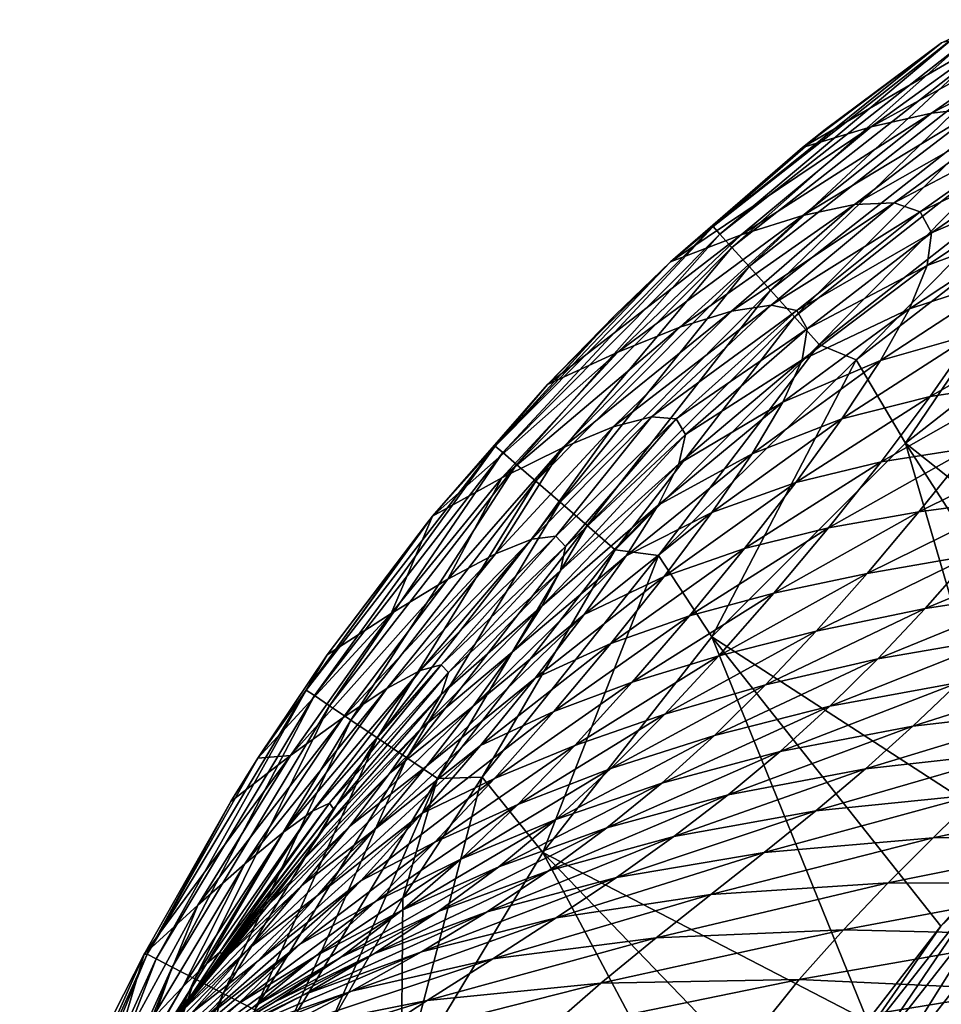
# Model space of a CAD drawing. Header units: metres. Extents: x -90 to 304, y -90 to 74.
# Tile 423 of 570: x 227.88 to 232.56, y 38.06 to 43.06. Entities that reach past the tile are written whole.
import ezdxf

# ---------------------------------------------------------------- set-up
doc = ezdxf.new("R2010")
doc.units = ezdxf.units.M
doc.layers.add('solid_21662050_350', color=7, linetype='CONTINUOUS')

msp = doc.modelspace()

# ---------------------------------------------------------------- linework, layer by layer
at = {"layer": 'solid_21662050_350'}
for points in [[(233.183136, 43.052063, 23.417067), (232.201157, 42.512257, 16.449467), (232.506226, 42.58128, 23.447376)], [(233.183136, 43.052063, 23.417067), (232.892014, 43.012333, 16.434946), (232.201157, 42.512257, 16.449467)], [(233.425705, 43.05555, 30.103088), (232.506226, 42.58128, 23.447376), (232.760529, 42.610905, 30.152035)], [(233.425705, 43.05555, 30.103088), (233.183136, 43.052063, 23.417067), (232.506226, 42.58128, 23.447376)], [(232.892014, 43.012333, 16.434946), (231.852036, 42.407421, 9.15326), (232.201157, 42.512257, 16.449467)], [(232.892014, 43.012333, 16.434946), (232.557663, 42.938656, 9.152251), (231.852036, 42.407421, 9.15326)], [(232.631683, 42.973896, 8.97093), (231.399399, 42.006092, 8.97093), (232.557663, 42.938656, 9.152251)], [(231.433487, 41.968132, 8.781377), (231.399399, 42.006092, 8.97093), (232.631683, 42.973896, 8.97093)], [(231.399399, 42.006092, 8.97093), (231.967209, 42.499386, 9.153093), (232.557663, 42.938656, 9.152251)], [(232.660858, 42.932037, 8.781377), (231.433487, 41.968132, 8.781377), (232.631683, 42.973896, 8.97093)], [(232.557663, 42.938656, 9.152251), (231.967209, 42.499386, 9.153093), (231.852036, 42.407421, 9.15326)], [(231.494797, 41.900105, 8.598306), (231.433487, 41.968132, 8.781377), (232.660858, 42.932037, 8.781377)], [(232.713333, 42.856995, 8.598305), (231.494797, 41.900105, 8.598306), (232.660858, 42.932037, 8.781377)], [(231.581863, 41.803493, 8.434504), (231.494797, 41.900105, 8.598306), (232.713333, 42.856995, 8.598305)], [(232.787888, 42.750408, 8.434504), (231.581863, 41.803493, 8.434504), (232.713333, 42.856995, 8.598305)], [(231.689774, 41.683628, 8.301348), (231.581863, 41.803493, 8.434504), (232.787888, 42.750408, 8.434504)], [(232.880249, 42.618198, 8.301348), (231.689774, 41.683628, 8.301348), (232.787888, 42.750408, 8.434504)], [(231.811005, 41.548885, 8.206316), (231.689774, 41.683628, 8.301348), (232.880249, 42.618198, 8.301348)], [(232.984024, 42.469589, 8.206316), (231.811005, 41.548885, 8.206316), (232.880249, 42.618198, 8.301348)], [(232.760529, 42.610905, 30.152035), (231.854721, 42.062725, 23.486927), (232.11557, 42.1185, 30.214699)], [(232.760529, 42.610905, 30.152035), (232.506226, 42.58128, 23.447376), (231.854721, 42.062725, 23.486927)], [(232.95665, 42.596619, 36.573303), (232.760529, 42.610905, 30.152035), (232.11557, 42.1185, 30.214699)], [(232.95665, 42.596619, 36.573303), (232.11557, 42.1185, 30.214699), (232.316238, 42.126534, 36.661133)], [(233.087311, 42.533142, 42.732594), (232.95665, 42.596619, 36.573303), (232.316238, 42.126534, 36.661133)], [(232.506226, 42.58128, 23.447376), (231.541702, 41.964512, 16.468653), (231.854721, 42.062725, 23.486927)], [(232.506226, 42.58128, 23.447376), (232.201157, 42.512257, 16.449467), (231.541702, 41.964512, 16.468653)], [(232.201157, 42.512257, 16.449467), (231.183472, 41.827877, 9.15419), (231.541702, 41.964512, 16.468653)], [(232.201157, 42.512257, 16.449467), (231.852036, 42.407421, 9.15326), (231.183472, 41.827877, 9.15419)], [(231.399399, 42.006092, 8.97093), (231.852036, 42.407421, 9.15326), (231.967209, 42.499386, 9.153093)], [(233.087311, 42.533142, 42.732594), (232.316238, 42.126534, 36.661133), (232.448898, 42.080875, 42.843395)], [(233.145309, 42.4151, 48.652958), (233.087311, 42.533142, 42.732594), (232.448898, 42.080875, 42.843395)], [(231.937088, 41.408787, 8.151686), (231.811005, 41.548885, 8.206316), (232.984024, 42.469589, 8.206316)], [(233.091949, 42.315067, 8.151686), (231.937088, 41.408787, 8.151686), (232.984024, 42.469589, 8.206316)], [(231.399399, 42.006092, 8.97093), (231.183472, 41.827877, 9.15419), (231.852036, 42.407421, 9.15326)], [(233.145309, 42.4151, 48.652958), (232.448898, 42.080875, 42.843395), (232.505798, 41.975536, 48.779751)], [(233.128448, 42.241165, 54.349426), (233.145309, 42.4151, 48.652958), (232.505798, 41.975536, 48.779751)], [(232.124512, 41.330376, 8.134833), (231.937088, 41.408787, 8.151686), (233.091949, 42.315067, 8.151686)], [(233.249664, 42.201599, 8.134833), (232.124512, 41.330376, 8.134833), (233.091949, 42.315067, 8.151686)], [(233.128448, 42.241165, 54.349426), (232.505798, 41.975536, 48.779751), (232.484802, 41.809227, 54.482597)], [(233.045349, 42.018707, 59.819725), (233.128448, 42.241165, 54.349426), (232.484802, 41.809227, 54.482597)], [(232.374115, 40.90789, 8.134833), (232.124512, 41.330376, 8.134833), (233.249664, 42.201599, 8.134833)], [(233.467255, 41.764313, 8.134833), (232.374115, 40.90789, 8.134833), (233.249664, 42.201599, 8.134833)], [(232.11557, 42.1185, 30.214699), (231.230835, 41.497028, 23.535133), (231.492432, 41.578381, 30.290335)], [(232.11557, 42.1185, 30.214699), (231.854721, 42.062725, 23.486927), (231.230835, 41.497028, 23.535133)], [(232.316238, 42.126534, 36.661133), (231.492432, 41.578381, 30.290335), (231.692795, 41.608398, 36.76601)], [(232.316238, 42.126534, 36.661133), (232.11557, 42.1185, 30.214699), (231.492432, 41.578381, 30.290335)], [(232.448898, 42.080875, 42.843395), (232.316238, 42.126534, 36.661133), (231.692795, 41.608398, 36.76601)], [(231.854721, 42.062725, 23.486927), (230.91655, 41.370419, 16.492085), (231.230835, 41.497028, 23.535133)], [(231.854721, 42.062725, 23.486927), (231.541702, 41.964512, 16.468653), (230.91655, 41.370419, 16.492085)], [(232.448898, 42.080875, 42.843395), (231.692795, 41.608398, 36.76601), (231.823639, 41.580505, 42.974766)], [(232.505798, 41.975536, 48.779751), (232.448898, 42.080875, 42.843395), (231.823639, 41.580505, 42.974766)], [(231.399399, 42.006092, 8.97093), (230.294601, 40.893665, 8.97093), (231.183472, 41.827877, 9.15419)], [(230.333145, 40.860229, 8.781377), (230.294601, 40.893665, 8.97093), (231.399399, 42.006092, 8.97093)], [(231.433487, 41.968132, 8.781377), (230.333145, 40.860229, 8.781377), (231.399399, 42.006092, 8.97093)], [(233.045349, 42.018707, 59.819725), (232.484802, 41.809227, 54.482597), (232.395065, 41.590149, 59.952541)], [(232.906082, 41.756218, 65.059349), (233.045349, 42.018707, 59.819725), (232.395065, 41.590149, 59.952541)], [(230.402435, 40.800362, 8.598306), (230.333145, 40.860229, 8.781377), (231.433487, 41.968132, 8.781377)], [(231.494797, 41.900105, 8.598306), (230.402435, 40.800362, 8.598306), (231.433487, 41.968132, 8.781377)], [(231.541702, 41.964512, 16.468653), (230.560104, 41.206501, 9.154883), (230.91655, 41.370419, 16.492085)], [(231.541702, 41.964512, 16.468653), (231.183472, 41.827877, 9.15419), (230.560104, 41.206501, 9.154883)], [(232.505798, 41.975536, 48.779751), (231.823639, 41.580505, 42.974766), (231.876755, 41.488121, 48.929749)], [(232.484802, 41.809227, 54.482597), (232.505798, 41.975536, 48.779751), (231.876755, 41.488121, 48.929749)], [(230.50087, 40.715336, 8.434504), (230.402435, 40.800362, 8.598306), (231.494797, 41.900105, 8.598306)], [(231.581863, 41.803493, 8.434504), (230.50087, 40.715336, 8.434504), (231.494797, 41.900105, 8.598306)], [(230.294601, 40.893665, 8.97093), (230.901886, 41.557888, 9.154537), (231.183472, 41.827877, 9.15419)], [(230.622849, 40.609825, 8.301348), (230.50087, 40.715336, 8.434504), (231.581863, 41.803493, 8.434504)], [(231.183472, 41.827877, 9.15419), (230.901886, 41.557888, 9.154537), (230.560104, 41.206501, 9.154883)], [(231.689774, 41.683628, 8.301348), (230.622849, 40.609825, 8.301348), (231.581863, 41.803493, 8.434504)], [(232.484802, 41.809227, 54.482597), (231.876755, 41.488121, 48.929749), (231.850143, 41.330086, 54.640858)], [(232.395065, 41.590149, 59.952541), (232.484802, 41.809227, 54.482597), (231.850143, 41.330086, 54.640858)], [(232.906082, 41.756218, 65.059349), (232.395065, 41.590149, 59.952541), (232.247147, 41.327637, 65.188766)], [(232.720657, 41.4622, 70.063782), (232.906082, 41.756218, 65.059349), (232.247147, 41.327637, 65.188766)], [(233.840576, 39.745457, -26.917501), (232.374115, 40.90789, 8.134833), (233.467255, 41.764313, 8.134833)], [(230.759903, 40.491199, 8.206317), (230.622849, 40.609825, 8.301348), (231.689774, 41.683628, 8.301348)], [(231.811005, 41.548885, 8.206316), (230.759903, 40.491199, 8.206317), (231.689774, 41.683628, 8.301348)], [(231.692795, 41.608398, 36.76601), (230.891907, 40.990688, 30.369104), (231.086761, 41.041862, 36.875286)], [(231.692795, 41.608398, 36.76601), (231.492432, 41.578381, 30.290335), (230.891907, 40.990688, 30.369104)], [(231.823639, 41.580505, 42.974766), (231.692795, 41.608398, 36.76601), (231.086761, 41.041862, 36.875286)], [(232.395065, 41.590149, 59.952541), (231.850143, 41.330086, 54.640858), (231.753387, 41.11541, 60.111927)], [(232.247147, 41.327637, 65.188766), (232.395065, 41.590149, 59.952541), (231.753387, 41.11541, 60.111927)], [(230.294601, 40.893665, 8.97093), (230.560104, 41.206501, 9.154883), (230.901886, 41.557888, 9.154537)], [(231.492432, 41.578381, 30.290335), (230.635895, 40.885048, 23.585192), (230.891907, 40.990688, 30.369104)], [(231.492432, 41.578381, 30.290335), (231.230835, 41.497028, 23.535133), (230.635895, 40.885048, 23.585192)], [(230.902435, 40.367867, 8.151686), (230.759903, 40.491199, 8.206317), (231.811005, 41.548885, 8.206316)], [(231.937088, 41.408787, 8.151686), (230.902435, 40.367867, 8.151686), (231.811005, 41.548885, 8.206316)], [(231.823639, 41.580505, 42.974766), (231.086761, 41.041862, 36.875286), (231.211792, 41.031433, 43.111423)], [(231.876755, 41.488121, 48.929749), (231.823639, 41.580505, 42.974766), (231.211792, 41.031433, 43.111423)], [(233.191498, 41.538612, 74.733208), (232.720657, 41.4622, 70.063782), (232.499069, 41.14518, 74.828468)], [(232.957001, 41.214165, 79.247787), (233.191498, 41.538612, 74.733208), (232.499069, 41.14518, 74.828468)], [(231.230835, 41.497028, 23.535133), (230.327652, 40.731735, 16.516249), (230.635895, 40.885048, 23.585192)], [(231.230835, 41.497028, 23.535133), (230.91655, 41.370419, 16.492085), (230.327652, 40.731735, 16.516249)], [(231.876755, 41.488121, 48.929749), (231.211792, 41.031433, 43.111423), (231.258438, 40.952282, 49.085243)], [(231.850143, 41.330086, 54.640858), (231.876755, 41.488121, 48.929749), (231.258438, 40.952282, 49.085243)], [(232.720657, 41.4622, 70.063782), (232.247147, 41.327637, 65.188766), (232.05159, 41.031033, 70.190453)], [(232.499069, 41.14518, 74.828468), (232.720657, 41.4622, 70.063782), (232.05159, 41.031033, 70.190453)], [(231.121399, 40.339191, 8.134833), (230.902435, 40.367867, 8.151686), (231.937088, 41.408787, 8.151686)], [(232.124512, 41.330376, 8.134833), (231.121399, 40.339191, 8.134833), (231.937088, 41.408787, 8.151686)], [(230.91655, 41.370419, 16.492085), (229.976547, 40.537811, 9.155177), (230.327652, 40.731735, 16.516249)], [(230.91655, 41.370419, 16.492085), (230.560104, 41.206501, 9.154883), (229.976547, 40.537811, 9.155177)], [(231.39212, 39.925911, 8.134833), (231.121399, 40.339191, 8.134833), (232.124512, 41.330376, 8.134833)], [(231.850143, 41.330086, 54.640858), (231.258438, 40.952282, 49.085243), (231.224915, 40.803467, 54.804371)], [(231.753387, 41.11541, 60.111927), (231.850143, 41.330086, 54.640858), (231.224915, 40.803467, 54.804371)], [(232.374115, 40.90789, 8.134833), (231.39212, 39.925911, 8.134833), (232.124512, 41.330376, 8.134833)], [(232.247147, 41.327637, 65.188766), (231.753387, 41.11541, 60.111927), (231.597351, 40.854206, 65.346115)], [(232.05159, 41.031033, 70.190453), (232.247147, 41.327637, 65.188766), (231.597351, 40.854206, 65.346115)], [(230.294601, 40.893665, 8.97093), (229.976547, 40.537811, 9.155177), (230.560104, 41.206501, 9.154883)], [(232.957001, 41.214165, 79.247787), (232.499069, 41.14518, 74.828468), (232.250473, 40.81414, 79.348312)], [(232.704773, 40.885246, 83.506157), (232.957001, 41.214165, 79.247787), (232.250473, 40.81414, 79.348312)], [(232.499069, 41.14518, 74.828468), (232.05159, 41.031033, 70.190453), (231.818817, 40.709717, 74.956573)], [(232.250473, 40.81414, 79.348312), (232.499069, 41.14518, 74.828468), (231.818817, 40.709717, 74.956573)], [(231.753387, 41.11541, 60.111927), (231.224915, 40.803467, 54.804371), (231.121002, 40.594704, 60.276234)], [(231.597351, 40.854206, 65.346115), (231.753387, 41.11541, 60.111927), (231.121002, 40.594704, 60.276234)], [(231.086761, 41.041862, 36.875286), (230.479797, 40.421291, 36.208725), (230.601044, 40.436363, 42.318928)], [(231.086761, 41.041862, 36.875286), (230.891907, 40.990688, 30.369104), (230.479797, 40.421291, 36.208725)], [(231.211792, 41.031433, 43.111423), (231.086761, 41.041862, 36.875286), (230.601044, 40.436363, 42.318928)], [(230.891907, 40.990688, 30.369104), (230.294861, 40.346394, 29.841095), (230.479797, 40.421291, 36.208725)], [(230.891907, 40.990688, 30.369104), (230.635895, 40.885048, 23.585192), (230.294861, 40.346394, 29.841095)], [(231.211792, 41.031433, 43.111423), (230.601044, 40.436363, 42.318928), (230.650497, 40.384647, 48.173519)], [(231.258438, 40.952282, 49.085243), (231.211792, 41.031433, 43.111423), (230.650497, 40.384647, 48.173519)], [(232.05159, 41.031033, 70.190453), (231.597351, 40.854206, 65.346115), (231.392914, 40.556587, 70.346581)], [(231.818817, 40.709717, 74.956573), (232.05159, 41.031033, 70.190453), (231.392914, 40.556587, 70.346581)], [(231.258438, 40.952282, 49.085243), (230.650497, 40.384647, 48.173519), (230.624527, 40.263454, 53.776558)], [(231.224915, 40.803467, 54.804371), (231.258438, 40.952282, 49.085243), (230.624527, 40.263454, 53.776558)], [(230.294601, 40.893665, 8.97093), (229.335083, 39.656609, 8.97093), (229.976547, 40.537811, 9.155177)], [(229.37738, 39.628059, 8.781378), (229.335083, 39.656609, 8.97093), (230.294601, 40.893665, 8.97093)], [(230.333145, 40.860229, 8.781377), (229.37738, 39.628059, 8.781378), (230.294601, 40.893665, 8.97093)], [(232.955994, 38.914768, -26.917501), (231.39212, 39.925911, 8.134833), (232.374115, 40.90789, 8.134833)], [(233.385239, 39.344013, -26.917501), (232.955994, 38.914768, -26.917501), (232.374115, 40.90789, 8.134833)], [(233.840576, 39.745457, -26.917501), (233.385239, 39.344013, -26.917501), (232.374115, 40.90789, 8.134833)], [(233.199417, 40.934841, 87.403793), (232.704773, 40.885246, 83.506157), (232.442978, 40.560425, 87.502502)], [(232.953735, 40.628708, 91.111214), (233.199417, 40.934841, 87.403793), (232.442978, 40.560425, 87.502502)], [(229.4534, 39.577, 8.598306), (229.37738, 39.628059, 8.781378), (230.333145, 40.860229, 8.781377)], [(230.402435, 40.800362, 8.598306), (229.4534, 39.577, 8.598306), (230.333145, 40.860229, 8.781377)], [(230.635895, 40.885048, 23.585192), (230.054352, 40.218613, 23.213669), (230.294861, 40.346394, 29.841095)], [(230.635895, 40.885048, 23.585192), (230.327652, 40.731735, 16.516249), (230.054352, 40.218613, 23.213669)], [(231.597351, 40.854206, 65.346115), (231.121002, 40.594704, 60.276234), (230.957718, 40.336761, 65.508247)], [(231.392914, 40.556587, 70.346581), (231.597351, 40.854206, 65.346115), (230.957718, 40.336761, 65.508247)], [(232.704773, 40.885246, 83.506157), (232.250473, 40.81414, 79.348312), (231.983383, 40.478374, 83.61779)], [(232.442978, 40.560425, 87.502502), (232.704773, 40.885246, 83.506157), (231.983383, 40.478374, 83.61779)], [(229.561371, 39.504486, 8.434505), (229.4534, 39.577, 8.598306), (230.402435, 40.800362, 8.598306)], [(230.50087, 40.715336, 8.434504), (229.561371, 39.504486, 8.434505), (230.402435, 40.800362, 8.598306)], [(231.224915, 40.803467, 54.804371), (230.624527, 40.263454, 53.776558), (230.531174, 40.081257, 59.137959)], [(231.121002, 40.594704, 60.276234), (231.224915, 40.803467, 54.804371), (230.531174, 40.081257, 59.137959)], [(232.250473, 40.81414, 79.348312), (231.818817, 40.709717, 74.956573), (231.558273, 40.373436, 79.483582)], [(231.983383, 40.478374, 83.61779), (232.250473, 40.81414, 79.348312), (231.558273, 40.373436, 79.483582)], [(229.695206, 39.414471, 8.301349), (229.561371, 39.504486, 8.434505), (230.50087, 40.715336, 8.434504)], [(230.622849, 40.609825, 8.301348), (229.695206, 39.414471, 8.301349), (230.50087, 40.715336, 8.434504)], [(230.327652, 40.731735, 16.516249), (229.766693, 40.044701, 16.320599), (230.054352, 40.218613, 23.213669)], [(230.327652, 40.731735, 16.516249), (229.976547, 40.537811, 9.155177), (229.766693, 40.044701, 16.320599)], [(231.818817, 40.709717, 74.956573), (231.392914, 40.556587, 70.346581), (231.150803, 40.232708, 75.115997)], [(231.558273, 40.373436, 79.483582), (231.818817, 40.709717, 74.956573), (231.150803, 40.232708, 75.115997)], [(229.845551, 39.313244, 8.206317), (229.695206, 39.414471, 8.301349), (230.622849, 40.609825, 8.301348)], [(230.759903, 40.491199, 8.206317), (229.845551, 39.313244, 8.206317), (230.622849, 40.609825, 8.301348)], [(231.121002, 40.594704, 60.276234), (230.531174, 40.081257, 59.137959), (230.380325, 39.848316, 64.268578)], [(230.957718, 40.336761, 65.508247), (231.121002, 40.594704, 60.276234), (230.380325, 39.848316, 64.268578)], [(232.953735, 40.628708, 91.111214), (232.442978, 40.560425, 87.502502), (232.179749, 40.248264, 91.231026)], [(232.712494, 40.34037, 94.543152), (232.953735, 40.628708, 91.111214), (232.179749, 40.248264, 91.231026)], [(231.392914, 40.556587, 70.346581), (230.957718, 40.336761, 65.508247), (230.746033, 40.040413, 70.50782)], [(231.150803, 40.232708, 75.115997), (231.392914, 40.556587, 70.346581), (230.746033, 40.040413, 70.50782)], [(232.442978, 40.560425, 87.502502), (231.983383, 40.478374, 83.61779), (231.706375, 40.147198, 87.631409)], [(232.179749, 40.248264, 91.231026), (232.442978, 40.560425, 87.502502), (231.706375, 40.147198, 87.631409)], [(229.335083, 39.656609, 8.97093), (229.94519, 40.49913, 9.155178), (229.976547, 40.537811, 9.155177)], [(229.335083, 39.656609, 8.97093), (229.442566, 39.834408, 9.154918), (229.94519, 40.49913, 9.155178)], [(229.976547, 40.537811, 9.155177), (229.442566, 39.834408, 9.154918), (229.766693, 40.044701, 16.320599)], [(229.976547, 40.537811, 9.155177), (229.94519, 40.49913, 9.155178), (229.442566, 39.834408, 9.154918)], [(230.001938, 39.208015, 8.151686), (229.845551, 39.313244, 8.206317), (230.759903, 40.491199, 8.206317)], [(230.902435, 40.367867, 8.151686), (230.001938, 39.208015, 8.151686), (230.759903, 40.491199, 8.206317)], [(231.983383, 40.478374, 83.61779), (231.558273, 40.373436, 79.483582), (231.278687, 40.032192, 83.766335)], [(231.706375, 40.147198, 87.631409), (231.983383, 40.478374, 83.61779), (231.278687, 40.032192, 83.766335)], [(230.479797, 40.421291, 36.208725), (229.745178, 39.664059, 29.982332), (229.913712, 39.755669, 36.398674)], [(230.479797, 40.421291, 36.208725), (230.294861, 40.346394, 29.841095), (229.745178, 39.664059, 29.982332)], [(230.601044, 40.436363, 42.318928), (229.913712, 39.755669, 36.398674), (230.020294, 39.785175, 42.552944)], [(230.601044, 40.436363, 42.318928), (230.479797, 40.421291, 36.208725), (229.913712, 39.755669, 36.398674)], [(230.650497, 40.384647, 48.173519), (230.601044, 40.436363, 42.318928), (230.020294, 39.785175, 42.552944)], [(233.310059, 40.418556, 97.575218), (232.712494, 40.34037, 94.543152), (232.474091, 40.069775, 97.718567)], [(233.091751, 40.165314, 100.489792), (233.310059, 40.418556, 97.575218), (232.474091, 40.069775, 97.718567)], [(230.294861, 40.346394, 29.841095), (229.52301, 39.517681, 23.306505), (229.745178, 39.664059, 29.982332)], [(230.294861, 40.346394, 29.841095), (230.054352, 40.218613, 23.213669), (229.52301, 39.517681, 23.306505)], [(230.228851, 39.214516, 8.134833), (230.001938, 39.208015, 8.151686), (230.902435, 40.367867, 8.151686)], [(230.650497, 40.384647, 48.173519), (230.020294, 39.785175, 42.552944), (230.056656, 39.745243, 48.44146)], [(230.624527, 40.263454, 53.776558), (230.650497, 40.384647, 48.173519), (230.056656, 39.745243, 48.44146)], [(231.121399, 40.339191, 8.134833), (230.228851, 39.214516, 8.134833), (230.902435, 40.367867, 8.151686)], [(231.558273, 40.373436, 79.483582), (231.150803, 40.232708, 75.115997), (230.880493, 39.893009, 79.652283)], [(231.278687, 40.032192, 83.766335), (231.558273, 40.373436, 79.483582), (230.880493, 39.893009, 79.652283)], [(232.712494, 40.34037, 94.543152), (232.179749, 40.248264, 91.231026), (231.921158, 39.955616, 94.690338)], [(232.474091, 40.069775, 97.718567), (232.712494, 40.34037, 94.543152), (231.921158, 39.955616, 94.690338)], [(230.957718, 40.336761, 65.508247), (230.380325, 39.848316, 64.268578), (230.181915, 39.574898, 69.179276)], [(230.746033, 40.040413, 70.50782), (230.957718, 40.336761, 65.508247), (230.181915, 39.574898, 69.179276)], [(230.53569, 38.832737, 8.134833), (230.228851, 39.214516, 8.134833), (231.121399, 40.339191, 8.134833)], [(231.39212, 39.925911, 8.134833), (230.53569, 38.832737, 8.134833), (231.121399, 40.339191, 8.134833)], [(230.624527, 40.263454, 53.776558), (230.056656, 39.745243, 48.44146), (230.019562, 39.633553, 54.065838)], [(230.531174, 40.081257, 59.137959), (230.624527, 40.263454, 53.776558), (230.019562, 39.633553, 54.065838)], [(232.179749, 40.248264, 91.231026), (231.706375, 40.147198, 87.631409), (231.427963, 39.82991, 91.383636)], [(231.921158, 39.955616, 94.690338), (232.179749, 40.248264, 91.231026), (231.427963, 39.82991, 91.383636)], [(230.054352, 40.218613, 23.213669), (229.255814, 39.323845, 16.366308), (229.52301, 39.517681, 23.306505)], [(230.054352, 40.218613, 23.213669), (229.766693, 40.044701, 16.320599), (229.255814, 39.323845, 16.366308)], [(231.150803, 40.232708, 75.115997), (230.746033, 40.040413, 70.50782), (230.49675, 39.716446, 75.281471)], [(230.880493, 39.893009, 79.652283), (231.150803, 40.232708, 75.115997), (230.49675, 39.716446, 75.281471)], [(231.706375, 40.147198, 87.631409), (231.278687, 40.032192, 83.766335), (230.988831, 39.695992, 87.799652)], [(231.427963, 39.82991, 91.383636), (231.706375, 40.147198, 87.631409), (230.988831, 39.695992, 87.799652)], [(233.091751, 40.165314, 100.489792), (232.474091, 40.069775, 97.718567), (232.234802, 39.814999, 100.66246)], [(232.871002, 39.924564, 103.199905), (233.091751, 40.165314, 100.489792), (232.234802, 39.814999, 100.66246)], [(229.766693, 40.044701, 16.320599), (229.09108, 39.311783, 9.154325), (229.255814, 39.323845, 16.366308)], [(229.766693, 40.044701, 16.320599), (229.442566, 39.834408, 9.154918), (229.09108, 39.311783, 9.154325)], [(230.531174, 40.081257, 59.137959), (230.019562, 39.633553, 54.065838), (229.917084, 39.45916, 59.43972)], [(230.380325, 39.848316, 64.268578), (230.531174, 40.081257, 59.137959), (229.917084, 39.45916, 59.43972)], [(230.746033, 40.040413, 70.50782), (230.181915, 39.574898, 69.179276), (229.94577, 39.271267, 73.880608)], [(230.49675, 39.716446, 75.281471), (230.746033, 40.040413, 70.50782), (229.94577, 39.271267, 73.880608)], [(232.474091, 40.069775, 97.718567), (231.921158, 39.955616, 94.690338), (231.664627, 39.682251, 97.897354)], [(232.234802, 39.814999, 100.66246), (232.474091, 40.069775, 97.718567), (231.664627, 39.682251, 97.897354)], [(231.278687, 40.032192, 83.766335), (230.880493, 39.893009, 79.652283), (230.590759, 39.548111, 83.950668)], [(230.988831, 39.695992, 87.799652), (231.278687, 40.032192, 83.766335), (230.590759, 39.548111, 83.950668)], [(231.921158, 39.955616, 94.690338), (231.427963, 39.82991, 91.383636), (231.153961, 39.533672, 94.87336)], [(231.664627, 39.682251, 97.897354), (231.921158, 39.955616, 94.690338), (231.153961, 39.533672, 94.87336)], [(230.880493, 39.893009, 79.652283), (230.49675, 39.716446, 75.281471), (230.219147, 39.375874, 79.828423)], [(230.590759, 39.548111, 83.950668), (230.880493, 39.893009, 79.652283), (230.219147, 39.375874, 79.828423)], [(232.18248, 37.979759, -26.917501), (230.53569, 38.832737, 8.134833), (231.39212, 39.925911, 8.134833)], [(232.554535, 38.459419, -26.917501), (232.18248, 37.979759, -26.917501), (231.39212, 39.925911, 8.134833)], [(232.955994, 38.914768, -26.917501), (232.554535, 38.459419, -26.917501), (231.39212, 39.925911, 8.134833)], [(232.871002, 39.924564, 103.199905), (232.234802, 39.814999, 100.66246), (231.990829, 39.574116, 103.399803)], [(232.645126, 39.694466, 105.733406), (232.871002, 39.924564, 103.199905), (231.990829, 39.574116, 103.399803)], [(230.380325, 39.848316, 64.268578), (229.917084, 39.45916, 59.43972), (229.758896, 39.232666, 64.578423)], [(230.181915, 39.574898, 69.179276), (230.380325, 39.848316, 64.268578), (229.758896, 39.232666, 64.578423)], [(229.335083, 39.656609, 8.97093), (229.09108, 39.311783, 9.154325), (229.442566, 39.834408, 9.154918)], [(231.427963, 39.82991, 91.383636), (230.988831, 39.695992, 87.799652), (230.697418, 39.374825, 91.578369)], [(231.153961, 39.533672, 94.87336), (231.427963, 39.82991, 91.383636), (230.697418, 39.374825, 91.578369)], [(232.234802, 39.814999, 100.66246), (231.664627, 39.682251, 97.897354), (231.405334, 39.426121, 100.87368)], [(231.990829, 39.574116, 103.399803), (232.234802, 39.814999, 100.66246), (231.405334, 39.426121, 100.87368)], [(229.913712, 39.755669, 36.398674), (229.221497, 38.936569, 30.169945), (229.367661, 39.041779, 36.648376)], [(229.913712, 39.755669, 36.398674), (229.745178, 39.664059, 29.982332), (229.221497, 38.936569, 30.169945)], [(230.020294, 39.785175, 42.552944), (229.367661, 39.041779, 36.648376), (229.454666, 39.083378, 42.858276)], [(230.020294, 39.785175, 42.552944), (229.913712, 39.755669, 36.398674), (229.367661, 39.041779, 36.648376)], [(230.056656, 39.745243, 48.44146), (230.020294, 39.785175, 42.552944), (229.454666, 39.083378, 42.858276)], [(230.056656, 39.745243, 48.44146), (229.454666, 39.083378, 42.858276), (229.474197, 39.053776, 48.790123)], [(230.019562, 39.633553, 54.065838), (230.056656, 39.745243, 48.44146), (229.474197, 39.053776, 48.790123)], [(233.379349, 39.780613, 107.904289), (232.645126, 39.694466, 105.733406), (232.412292, 39.472782, 108.116699)], [(233.171494, 39.561367, 110.154053), (233.379349, 39.780613, 107.904289), (232.412292, 39.472782, 108.116699)], [(230.49675, 39.716446, 75.281471), (229.94577, 39.271267, 73.880608), (229.680542, 38.947765, 78.37619)], [(230.219147, 39.375874, 79.828423), (230.49675, 39.716446, 75.281471), (229.680542, 38.947765, 78.37619)], [(230.988831, 39.695992, 87.799652), (230.590759, 39.548111, 83.950668), (230.290344, 39.208637, 88.006371)], [(230.697418, 39.374825, 91.578369), (230.988831, 39.695992, 87.799652), (230.290344, 39.208637, 88.006371)], [(232.645126, 39.694466, 105.733406), (231.990829, 39.574116, 103.399803), (231.738571, 39.34515, 105.955627)], [(232.412292, 39.472782, 108.116699), (232.645126, 39.694466, 105.733406), (231.738571, 39.34515, 105.955627)], [(229.335083, 39.656609, 8.97093), (228.529022, 38.316807, 8.97093), (229.09108, 39.311783, 9.154325)], [(228.574371, 38.293404, 8.781378), (228.529022, 38.316807, 8.97093), (229.335083, 39.656609, 8.97093)], [(229.37738, 39.628059, 8.781378), (228.574371, 38.293404, 8.781378), (229.335083, 39.656609, 8.97093)], [(229.745178, 39.664059, 29.982332), (229.024612, 38.775414, 23.431005), (229.221497, 38.936569, 30.169945)], [(229.745178, 39.664059, 29.982332), (229.52301, 39.517681, 23.306505), (229.024612, 38.775414, 23.431005)], [(231.664627, 39.682251, 97.897354), (231.153961, 39.533672, 94.87336), (230.880615, 39.258038, 98.115051)], [(231.405334, 39.426121, 100.87368), (231.664627, 39.682251, 97.897354), (230.880615, 39.258038, 98.115051)], [(228.655853, 38.251617, 8.598306), (228.574371, 38.293404, 8.781378), (229.37738, 39.628059, 8.781378)], [(229.4534, 39.577, 8.598306), (228.655853, 38.251617, 8.598306), (229.37738, 39.628059, 8.781378)], [(230.019562, 39.633553, 54.065838), (229.474197, 39.053776, 48.790123), (229.423569, 38.951267, 54.443893)], [(229.917084, 39.45916, 59.43972), (230.019562, 39.633553, 54.065838), (229.423569, 38.951267, 54.443893)], [(228.771591, 38.192276, 8.434505), (228.655853, 38.251617, 8.598306), (229.4534, 39.577, 8.598306)], [(229.561371, 39.504486, 8.434505), (228.771591, 38.192276, 8.434505), (229.4534, 39.577, 8.598306)], [(230.181915, 39.574898, 69.179276), (229.758896, 39.232666, 64.578423), (229.554626, 38.964687, 69.497231)], [(229.94577, 39.271267, 73.880608), (230.181915, 39.574898, 69.179276), (229.554626, 38.964687, 69.497231)], [(230.590759, 39.548111, 83.950668), (230.219147, 39.375874, 79.828423), (229.921768, 39.0298, 84.144356)], [(230.290344, 39.208637, 88.006371), (230.590759, 39.548111, 83.950668), (229.921768, 39.0298, 84.144356)], [(231.990829, 39.574116, 103.399803), (231.405334, 39.426121, 100.87368), (231.138458, 39.185173, 103.64093)], [(231.738571, 39.34515, 105.955627), (231.990829, 39.574116, 103.399803), (231.138458, 39.185173, 103.64093)], [(233.171494, 39.561367, 110.154053), (232.412292, 39.472782, 108.116699), (232.171158, 39.257057, 110.37542)], [(232.958176, 39.344456, 112.310387), (233.171494, 39.561367, 110.154053), (232.171158, 39.257057, 110.37542)], [(228.915054, 38.118576, 8.301349), (228.771591, 38.192276, 8.434505), (229.561371, 39.504486, 8.434505)], [(229.52301, 39.517681, 23.306505), (228.785721, 38.566093, 16.427948), (229.024612, 38.775414, 23.431005)], [(229.52301, 39.517681, 23.306505), (229.255814, 39.323845, 16.366308), (228.785721, 38.566093, 16.427948)], [(229.695206, 39.414471, 8.301349), (228.915054, 38.118576, 8.301349), (229.561371, 39.504486, 8.434505)], [(231.153961, 39.533672, 94.87336), (230.697418, 39.374825, 91.578369), (230.409698, 39.075996, 95.101547)], [(230.880615, 39.258038, 98.115051), (231.153961, 39.533672, 94.87336), (230.409698, 39.075996, 95.101547)], [(229.917084, 39.45916, 59.43972), (229.423569, 38.951267, 54.443893), (229.31073, 38.785374, 59.8377)], [(229.758896, 39.232666, 64.578423), (229.917084, 39.45916, 59.43972), (229.31073, 38.785374, 59.8377)], [(232.412292, 39.472782, 108.116699), (231.738571, 39.34515, 105.955627), (231.47554, 39.125813, 108.355247)], [(232.171158, 39.257057, 110.37542), (232.412292, 39.472782, 108.116699), (231.47554, 39.125813, 108.355247)], [(229.076248, 38.035679, 8.206317), (228.915054, 38.118576, 8.301349), (229.695206, 39.414471, 8.301349)], [(229.845551, 39.313244, 8.206317), (229.076248, 38.035679, 8.206317), (229.695206, 39.414471, 8.301349)], [(231.405334, 39.426121, 100.87368), (230.880615, 39.258038, 98.115051), (230.601974, 39.000847, 101.126633)], [(231.138458, 39.185173, 103.64093), (231.405334, 39.426121, 100.87368), (230.601974, 39.000847, 101.126633)], [(230.219147, 39.375874, 79.828423), (229.680542, 38.947765, 78.37619), (229.393646, 38.614799, 82.662796)], [(229.921768, 39.0298, 84.144356), (230.219147, 39.375874, 79.828423), (229.393646, 38.614799, 82.662796)], [(230.697418, 39.374825, 91.578369), (230.290344, 39.208637, 88.006371), (229.988007, 38.885197, 91.814598)], [(230.409698, 39.075996, 95.101547), (230.697418, 39.374825, 91.578369), (229.988007, 38.885197, 91.814598)], [(231.738571, 39.34515, 105.955627), (231.138458, 39.185173, 103.64093), (230.859436, 38.957325, 106.221092)], [(231.47554, 39.125813, 108.355247), (231.738571, 39.34515, 105.955627), (230.859436, 38.957325, 106.221092)], [(232.958176, 39.344456, 112.310387), (232.171158, 39.257057, 110.37542), (231.920364, 39.044838, 112.535202)], [(232.738693, 39.127415, 114.398941), (232.958176, 39.344456, 112.310387), (231.920364, 39.044838, 112.535202)], [(229.255814, 39.323845, 16.366308), (228.514267, 38.317463, 9.15221), (228.785721, 38.566093, 16.427948)], [(229.255814, 39.323845, 16.366308), (228.952942, 39.090797, 9.15397), (228.514267, 38.317463, 9.15221)], [(228.529022, 38.316807, 8.97093), (228.952942, 39.090797, 9.15397), (229.09108, 39.311783, 9.154325)], [(229.09108, 39.311783, 9.154325), (228.952942, 39.090797, 9.15397), (229.255814, 39.323845, 16.366308)], [(229.243881, 37.949512, 8.151686), (229.076248, 38.035679, 8.206317), (229.845551, 39.313244, 8.206317)], [(230.001938, 39.208015, 8.151686), (229.243881, 37.949512, 8.151686), (229.845551, 39.313244, 8.206317)], [(229.94577, 39.271267, 73.880608), (229.554626, 38.964687, 69.497231), (229.313843, 38.665836, 74.210838)], [(229.680542, 38.947765, 78.37619), (229.94577, 39.271267, 73.880608), (229.313843, 38.665836, 74.210838)], [(230.880615, 39.258038, 98.115051), (230.409698, 39.075996, 95.101547), (230.120483, 38.798771, 98.380798)], [(230.601974, 39.000847, 101.126633), (230.880615, 39.258038, 98.115051), (230.120483, 38.798771, 98.380798)], [(232.171158, 39.257057, 110.37542), (231.47554, 39.125813, 108.355247), (231.199829, 38.913654, 110.62413)], [(231.920364, 39.044838, 112.535202), (232.171158, 39.257057, 110.37542), (231.199829, 38.913654, 110.62413)], [(229.758896, 39.232666, 64.578423), (229.31073, 38.785374, 59.8377), (229.144913, 38.566887, 64.991692)], [(229.554626, 38.964687, 69.497231), (229.758896, 39.232666, 64.578423), (229.144913, 38.566887, 64.991692)], [(229.456345, 37.959732, 8.134833), (229.243881, 37.949512, 8.151686), (230.001938, 39.208015, 8.151686)], [(229.825623, 38.601284, 8.134833), (229.456345, 37.959732, 8.134833), (230.001938, 39.208015, 8.151686)], [(230.290344, 39.208637, 88.006371), (229.921768, 39.0298, 84.144356), (229.61319, 38.689335, 88.224915)], [(229.988007, 38.885197, 91.814598), (230.290344, 39.208637, 88.006371), (229.61319, 38.689335, 88.224915)], [(229.817261, 37.644314, 8.134833), (229.825623, 38.601284, 8.134833), (230.228851, 39.214516, 8.134833)], [(230.53569, 38.832737, 8.134833), (229.817261, 37.644314, 8.134833), (230.228851, 39.214516, 8.134833)], [(230.228851, 39.214516, 8.134833), (229.825623, 38.601284, 8.134833), (230.001938, 39.208015, 8.151686)], [(231.138458, 39.185173, 103.64093), (230.601974, 39.000847, 101.126633), (230.312119, 38.759964, 103.926041)], [(230.859436, 38.957325, 106.221092), (231.138458, 39.185173, 103.64093), (230.312119, 38.759964, 103.926041)], [(233.665176, 39.154266, 116.252281), (232.738693, 39.127415, 114.398941), (232.514038, 38.907093, 116.443947)], [(233.484543, 38.920082, 118.286003), (233.665176, 39.154266, 116.252281), (232.514038, 38.907093, 116.443947)], [(231.47554, 39.125813, 108.355247), (230.859436, 38.957325, 106.221092), (230.565109, 38.740261, 108.638481)], [(231.199829, 38.913654, 110.62413), (231.47554, 39.125813, 108.355247), (230.565109, 38.740261, 108.638481)], [(232.738693, 39.127415, 114.398941), (231.920364, 39.044838, 112.535202), (231.658707, 38.833611, 114.62162)], [(232.514038, 38.907093, 116.443947), (232.738693, 39.127415, 114.398941), (231.658707, 38.833611, 114.62162)], [(228.529022, 38.316807, 8.97093), (228.514267, 38.317463, 9.15221), (228.952942, 39.090797, 9.15397)], [(229.367661, 39.041779, 36.648376), (228.829819, 38.26873, 36.185284), (228.898056, 38.327072, 42.310909)], [(229.367661, 39.041779, 36.648376), (229.221497, 38.936569, 30.169945), (228.829819, 38.26873, 36.185284)], [(229.474197, 39.053776, 48.790123), (228.907791, 38.318913, 48.163101), (228.855331, 38.241436, 53.736931)], [(229.423569, 38.951267, 54.443893), (229.474197, 39.053776, 48.790123), (228.855331, 38.241436, 53.736931)], [(229.454666, 39.083378, 42.858276), (228.898056, 38.327072, 42.310909), (228.907791, 38.318913, 48.163101)], [(229.454666, 39.083378, 42.858276), (229.367661, 39.041779, 36.648376), (228.898056, 38.327072, 42.310909)], [(229.474197, 39.053776, 48.790123), (229.454666, 39.083378, 42.858276), (228.907791, 38.318913, 48.163101)], [(230.409698, 39.075996, 95.101547), (229.988007, 38.885197, 91.814598), (229.687958, 38.584988, 95.374413)], [(230.120483, 38.798771, 98.380798), (230.409698, 39.075996, 95.101547), (229.687958, 38.584988, 95.374413)], [(231.920364, 39.044838, 112.535202), (231.199829, 38.913654, 110.62413), (230.909485, 38.706226, 112.787743)], [(231.658707, 38.833611, 114.62162), (231.920364, 39.044838, 112.535202), (230.909485, 38.706226, 112.787743)], [(229.921768, 39.0298, 84.144356), (229.393646, 38.614799, 82.662796), (229.092422, 38.28278, 86.736893)], [(229.61319, 38.689335, 88.224915), (229.921768, 39.0298, 84.144356), (229.092422, 38.28278, 86.736893)], [(230.601974, 39.000847, 101.126633), (230.120483, 38.798771, 98.380798), (229.822708, 38.540932, 101.430061)], [(230.312119, 38.759964, 103.926041), (230.601974, 39.000847, 101.126633), (229.822708, 38.540932, 101.430061)], [(229.423569, 38.951267, 54.443893), (228.855331, 38.241436, 53.736931), (228.746857, 38.102737, 59.051865)], [(229.31073, 38.785374, 59.8377), (229.423569, 38.951267, 54.443893), (228.746857, 38.102737, 59.051865)], [(229.554626, 38.964687, 69.497231), (229.144913, 38.566887, 64.991692), (228.935272, 38.306595, 69.926025)], [(229.313843, 38.665836, 74.210838), (229.554626, 38.964687, 69.497231), (228.935272, 38.306595, 69.926025)], [(229.680542, 38.947765, 78.37619), (229.313843, 38.665836, 74.210838), (229.044556, 38.346714, 78.724075)], [(229.393646, 38.614799, 82.662796), (229.680542, 38.947765, 78.37619), (229.044556, 38.346714, 78.724075)], [(230.859436, 38.957325, 106.221092), (230.312119, 38.759964, 103.926041), (230.005478, 38.533207, 106.532074)], [(230.565109, 38.740261, 108.638481), (230.859436, 38.957325, 106.221092), (230.005478, 38.533207, 106.532074)], [(229.221497, 38.936569, 30.169945), (228.710678, 38.15102, 29.800785), (228.829819, 38.26873, 36.185284)], [(229.221497, 38.936569, 30.169945), (229.024612, 38.775414, 23.431005), (228.710678, 38.15102, 29.800785)], [(231.199829, 38.913654, 110.62413), (230.565109, 38.740261, 108.638481), (230.25296, 38.531574, 110.918343)], [(230.909485, 38.706226, 112.787743), (231.199829, 38.913654, 110.62413), (230.25296, 38.531574, 110.918343)], [(232.514038, 38.907093, 116.443947), (231.658707, 38.833611, 114.62162), (231.387451, 38.620037, 116.659332)], [(232.286835, 38.679718, 118.468307), (232.514038, 38.907093, 116.443947), (231.387451, 38.620037, 116.659332)], [(233.484543, 38.920082, 118.286003), (232.514038, 38.907093, 116.443947), (232.286835, 38.679718, 118.468307)], [(233.306641, 38.674736, 120.324333), (233.484543, 38.920082, 118.286003), (232.286835, 38.679718, 118.468307)], [(232.793106, 38.684757, -27.131203), (232.554535, 38.459419, -26.917501), (232.955994, 38.914768, -26.917501)], [(229.988007, 38.885197, 91.814598), (229.61319, 38.689335, 88.224915), (229.30188, 38.365551, 92.065758)], [(229.687958, 38.584988, 95.374413), (229.988007, 38.885197, 91.814598), (229.30188, 38.365551, 92.065758)], [(230.120483, 38.798771, 98.380798), (229.687958, 38.584988, 95.374413), (229.383514, 38.306995, 98.694054)], [(229.822708, 38.540932, 101.430061), (230.120483, 38.798771, 98.380798), (229.383514, 38.306995, 98.694054)], [(231.532257, 36.955177, -26.917501), (229.817261, 37.644314, 8.134833), (230.53569, 38.832737, 8.134833)], [(231.841278, 37.477688, -26.917501), (231.532257, 36.955177, -26.917501), (230.53569, 38.832737, 8.134833)], [(232.18248, 37.979759, -26.917501), (231.841278, 37.477688, -26.917501), (230.53569, 38.832737, 8.134833)], [(231.658707, 38.833611, 114.62162), (230.909485, 38.706226, 112.787743), (230.602844, 38.501007, 114.871536)], [(231.387451, 38.620037, 116.659332), (231.658707, 38.833611, 114.62162), (230.602844, 38.501007, 114.871536)], [(229.024612, 38.775414, 23.431005), (228.548325, 37.981129, 23.169584), (228.710678, 38.15102, 29.800785)], [(229.024612, 38.775414, 23.431005), (228.785721, 38.566093, 16.427948), (228.548325, 37.981129, 23.169584)], [(229.31073, 38.785374, 59.8377), (228.746857, 38.102737, 59.051865), (228.590103, 37.912613, 64.131134)], [(229.144913, 38.566887, 64.991692), (229.31073, 38.785374, 59.8377), (228.590103, 37.912613, 64.131134)], [(230.312119, 38.759964, 103.926041), (229.822708, 38.540932, 101.430061), (229.509247, 38.300266, 104.263275)], [(230.005478, 38.533207, 106.532074), (230.312119, 38.759964, 103.926041), (229.509247, 38.300266, 104.263275)], [(230.565109, 38.740261, 108.638481), (230.005478, 38.533207, 106.532074), (229.678268, 38.318295, 108.968193)], [(230.25296, 38.531574, 110.918343), (230.565109, 38.740261, 108.638481), (229.678268, 38.318295, 108.968193)], [(230.909485, 38.706226, 112.787743), (230.25296, 38.531574, 110.918343), (229.920441, 38.328857, 113.085945)], [(230.602844, 38.501007, 114.871536), (230.909485, 38.706226, 112.787743), (229.920441, 38.328857, 113.085945)], [(229.313843, 38.665836, 74.210838), (228.935272, 38.306595, 69.926025), (228.690811, 38.015274, 74.659523)], [(229.044556, 38.346714, 78.724075), (229.313843, 38.665836, 74.210838), (228.690811, 38.015274, 74.659523)], [(229.61319, 38.689335, 88.224915), (229.092422, 38.28278, 86.736893), (228.784271, 37.962124, 90.594948)], [(229.30188, 38.365551, 92.065758), (229.61319, 38.689335, 88.224915), (228.784271, 37.962124, 90.594948)], [(232.286835, 38.679718, 118.468307), (231.387451, 38.620037, 116.659332), (231.109879, 38.400089, 118.672249)], [(232.059738, 38.441509, 120.494896), (232.286835, 38.679718, 118.468307), (231.109879, 38.400089, 118.672249)], [(233.306641, 38.674736, 120.324333), (232.286835, 38.679718, 118.468307), (232.059738, 38.441509, 120.494896)], [(233.13356, 38.414688, 122.389137), (233.306641, 38.674736, 120.324333), (232.059738, 38.441509, 120.494896)], [(232.793106, 38.684757, -27.131203), (232.07605, 37.769508, -27.131203), (232.554535, 38.459419, -26.917501)], [(232.141846, 37.724091, -27.332626), (232.07605, 37.769508, -27.131203), (232.793106, 38.684757, -27.131203)], [(232.852936, 38.631741, -27.332626), (232.141846, 37.724091, -27.332626), (232.793106, 38.684757, -27.131203)], [(229.393646, 38.614799, 82.662796), (229.044556, 38.346714, 78.724075), (228.75354, 38.01791, 83.034096)], [(229.092422, 38.28278, 86.736893), (229.393646, 38.614799, 82.662796), (228.75354, 38.01791, 83.034096)], [(229.817261, 37.644314, 8.134833), (229.456345, 37.959732, 8.134833), (229.825623, 38.601284, 8.134833)], [(231.387451, 38.620037, 116.659332), (230.602844, 38.501007, 114.871536), (230.281555, 38.294445, 116.900681)], [(231.109879, 38.400089, 118.672249), (231.387451, 38.620037, 116.659332), (230.281555, 38.294445, 116.900681)], [(232.241806, 37.65509, -27.512096), (232.141846, 37.724091, -27.332626), (232.852936, 38.631741, -27.332626)], [(232.943863, 38.551193, -27.512096), (232.241806, 37.65509, -27.512096), (232.852936, 38.631741, -27.332626)], [(228.785721, 38.566093, 16.427948), (228.350754, 37.766502, 16.288656), (228.548325, 37.981129, 23.169584)], [(228.785721, 38.566093, 16.427948), (228.514267, 38.317463, 9.15221), (228.350754, 37.766502, 16.288656)], [(229.144913, 38.566887, 64.991692), (228.590103, 37.912613, 64.131134), (228.392761, 37.680851, 68.998001)], [(228.935272, 38.306595, 69.926025), (229.144913, 38.566887, 64.991692), (228.392761, 37.680851, 68.998001)], [(229.687958, 38.584988, 95.374413), (229.30188, 38.365551, 92.065758), (228.990692, 38.065365, 95.665474)], [(229.383514, 38.306995, 98.694054), (229.687958, 38.584988, 95.374413), (228.990692, 38.065365, 95.665474)], [(232.371246, 37.56575, -27.661184), (232.241806, 37.65509, -27.512096), (232.943863, 38.551193, -27.512096)], [(233.061584, 38.446899, -27.661184), (232.371246, 37.56575, -27.661184), (232.943863, 38.551193, -27.512096)], [(229.822708, 38.540932, 101.430061), (229.383514, 38.306995, 98.694054), (229.066315, 38.048981, 101.783157)], [(229.509247, 38.300266, 104.263275), (229.822708, 38.540932, 101.430061), (229.066315, 38.048981, 101.783157)], [(230.005478, 38.533207, 106.532074), (229.509247, 38.300266, 104.263275), (229.173523, 38.074562, 106.89608)], [(229.678268, 38.318295, 108.968193), (230.005478, 38.533207, 106.532074), (229.173523, 38.074562, 106.89608)], [(230.25296, 38.531574, 110.918343), (229.678268, 38.318295, 108.968193), (229.327301, 38.112896, 111.259415)], [(229.920441, 38.328857, 113.085945), (230.25296, 38.531574, 110.918343), (229.327301, 38.112896, 111.259415)], [(230.602844, 38.501007, 114.871536), (229.920441, 38.328857, 113.085945), (229.565414, 38.129585, 115.166595)], [(230.281555, 38.294445, 116.900681), (230.602844, 38.501007, 114.871536), (229.565414, 38.129585, 115.166595)], [(232.07605, 37.769508, -27.131203), (232.18248, 37.979759, -26.917501), (232.554535, 38.459419, -26.917501)], [(232.524078, 37.460258, -27.77289), (232.371246, 37.56575, -27.661184), (233.061584, 38.446899, -27.661184)], [(233.200577, 38.323757, -27.77289), (232.524078, 37.460258, -27.77289), (233.061584, 38.446899, -27.661184)], [(231.109879, 38.400089, 118.672249), (230.281555, 38.294445, 116.900681), (229.949707, 38.082249, 118.900162)], [(230.82933, 38.169716, 120.68425), (231.109879, 38.400089, 118.672249), (229.949707, 38.082249, 118.900162)], [(232.059738, 38.441509, 120.494896), (231.109879, 38.400089, 118.672249), (230.82933, 38.169716, 120.68425)], [(231.835434, 38.188656, 122.546486), (232.059738, 38.441509, 120.494896), (230.82933, 38.169716, 120.68425)], [(233.13356, 38.414688, 122.389137), (232.059738, 38.441509, 120.494896), (231.835434, 38.188656, 122.546486)], [(232.967651, 38.136101, 124.499512), (233.13356, 38.414688, 122.389137), (231.835434, 38.188656, 122.546486)], [(229.044556, 38.346714, 78.724075), (228.690811, 38.015274, 74.659523), (228.418594, 37.70359, 79.197556)], [(228.75354, 38.01791, 83.034096), (229.044556, 38.346714, 78.724075), (228.418594, 37.70359, 79.197556)], [(229.30188, 38.365551, 92.065758), (228.784271, 37.962124, 90.594948), (228.474716, 37.661919, 94.233833)], [(228.990692, 38.065365, 95.665474), (229.30188, 38.365551, 92.065758), (228.474716, 37.661919, 94.233833)], [(227.883194, 36.893768, 8.97093), (228.360321, 38.014862, 9.151299), (228.514267, 38.317463, 9.15221)], [(228.529022, 38.316807, 8.97093), (227.883194, 36.893768, 8.97093), (228.514267, 38.317463, 9.15221)], [(227.930923, 36.875755, 8.781378), (227.883194, 36.893768, 8.97093), (228.529022, 38.316807, 8.97093)], [(228.574371, 38.293404, 8.781378), (227.930923, 36.875755, 8.781378), (228.529022, 38.316807, 8.97093)], [(228.016693, 36.84367, 8.598307), (227.930923, 36.875755, 8.781378), (228.574371, 38.293404, 8.781378)], [(228.655853, 38.251617, 8.598306), (228.016693, 36.84367, 8.598307), (228.574371, 38.293404, 8.781378)], [(228.935272, 38.306595, 69.926025), (228.392761, 37.680851, 68.998001), (228.162506, 37.417244, 73.675102)], [(228.690811, 38.015274, 74.659523), (228.935272, 38.306595, 69.926025), (228.162506, 37.417244, 73.675102)], [(228.898056, 38.327072, 42.310909), (228.327133, 37.457989, 36.651428), (228.365021, 37.521584, 42.875061)], [(228.898056, 38.327072, 42.310909), (228.829819, 38.26873, 36.185284), (228.327133, 37.457989, 36.651428)], [(228.907791, 38.318913, 48.163101), (228.365021, 37.521584, 42.875061), (228.349197, 37.51894, 48.806705)], [(228.855331, 38.241436, 53.736931), (228.907791, 38.318913, 48.163101), (228.349197, 37.51894, 48.806705)], [(228.514267, 38.317463, 9.15221), (228.360321, 38.014862, 9.151299), (228.350754, 37.766502, 16.288656)], [(228.907791, 38.318913, 48.163101), (228.898056, 38.327072, 42.310909), (228.365021, 37.521584, 42.875061)], [(229.383514, 38.306995, 98.694054), (228.990692, 38.065365, 95.665474), (228.671356, 37.787518, 99.028389)], [(229.066315, 38.048981, 101.783157), (229.383514, 38.306995, 98.694054), (228.671356, 37.787518, 99.028389)], [(229.509247, 38.300266, 104.263275), (229.066315, 38.048981, 101.783157), (228.728073, 37.808697, 104.651344)], [(229.173523, 38.074562, 106.89608), (229.509247, 38.300266, 104.263275), (228.728073, 37.808697, 104.651344)], [(229.678268, 38.318295, 108.968193), (229.173523, 38.074562, 106.89608), (228.811157, 37.86161, 109.351288)], [(229.327301, 38.112896, 111.259415), (229.678268, 38.318295, 108.968193), (228.811157, 37.86161, 109.351288)], [(229.920441, 38.328857, 113.085945), (229.327301, 38.112896, 111.259415), (228.949417, 37.914673, 113.43074)], [(229.565414, 38.129585, 115.166595), (229.920441, 38.328857, 113.085945), (228.949417, 37.914673, 113.43074)], [(230.281555, 38.294445, 116.900681), (229.565414, 38.129585, 115.166595), (229.190201, 37.929966, 117.186134)], [(229.949707, 38.082249, 118.900162), (230.281555, 38.294445, 116.900681), (229.190201, 37.929966, 117.186134)], [(232.693115, 37.343575, -27.841965), (232.524078, 37.460258, -27.77289), (233.200577, 38.323757, -27.77289)], [(228.138535, 36.798119, 8.434505), (228.016693, 36.84367, 8.598307), (228.655853, 38.251617, 8.598306)], [(228.771591, 38.192276, 8.434505), (228.138535, 36.798119, 8.434505), (228.655853, 38.251617, 8.598306)], [(228.829819, 38.26873, 36.185284), (228.243027, 37.335354, 30.156847), (228.327133, 37.457989, 36.651428)], [(228.829819, 38.26873, 36.185284), (228.710678, 38.15102, 29.800785), (228.243027, 37.335354, 30.156847)], [(229.092422, 38.28278, 86.736893), (228.75354, 38.01791, 83.034096), (228.447571, 37.690018, 87.137825)], [(228.784271, 37.962124, 90.594948), (229.092422, 38.28278, 86.736893), (228.447571, 37.690018, 87.137825)], [(228.855331, 38.241436, 53.736931), (228.349197, 37.51894, 48.806705), (228.276871, 37.448368, 54.441765)], [(228.746857, 38.102737, 59.051865), (228.855331, 38.241436, 53.736931), (228.276871, 37.448368, 54.441765)], [(228.710678, 38.15102, 29.800785), (228.120316, 37.160988, 23.409878), (228.243027, 37.335354, 30.156847)], [(228.710678, 38.15102, 29.800785), (228.548325, 37.981129, 23.169584), (228.120316, 37.160988, 23.409878)], [(228.289551, 36.741497, 8.301349), (228.138535, 36.798119, 8.434505), (228.771591, 38.192276, 8.434505)], [(228.915054, 38.118576, 8.301349), (228.289551, 36.741497, 8.301349), (228.771591, 38.192276, 8.434505)], [(230.82933, 38.169716, 120.68425), (229.949707, 38.082249, 118.900162), (229.61142, 37.860115, 120.894974)], [(230.549164, 37.924862, 122.719124), (230.82933, 38.169716, 120.68425), (229.61142, 37.860115, 120.894974)], [(231.835434, 38.188656, 122.546486), (230.82933, 38.169716, 120.68425), (230.549164, 37.924862, 122.719124)], [(231.616867, 37.917053, 124.642632), (231.835434, 38.188656, 122.546486), (230.549164, 37.924862, 122.719124)], [(232.967651, 38.136101, 124.499512), (231.835434, 38.188656, 122.546486), (231.616867, 37.917053, 124.642632)], [(228.746857, 38.102737, 59.051865), (228.276871, 37.448368, 54.441765), (228.153931, 37.318344, 59.80595)], [(228.590103, 37.912613, 64.131134), (228.746857, 38.102737, 59.051865), (228.153931, 37.318344, 59.80595)], [(228.459244, 36.67778, 8.206317), (228.289551, 36.741497, 8.301349), (228.915054, 38.118576, 8.301349)], [(229.327301, 38.112896, 111.259415), (228.811157, 37.86161, 109.351288), (228.418274, 37.659203, 111.653648)], [(228.949417, 37.914673, 113.43074), (229.327301, 38.112896, 111.259415), (228.418274, 37.659203, 111.653648)], [(229.076248, 38.035679, 8.206317), (228.459244, 36.67778, 8.206317), (228.915054, 38.118576, 8.301349)], [(229.565414, 38.129585, 115.166595), (228.949417, 37.914673, 113.43074), (228.542114, 37.721119, 115.50737)], [(229.190201, 37.929966, 117.186134), (229.565414, 38.129585, 115.166595), (228.542114, 37.721119, 115.50737)], [(232.967651, 38.136101, 124.499512), (231.616867, 37.917053, 124.642632), (232.817352, 37.83572, 126.667419)], [(228.990692, 38.065365, 95.665474), (228.474716, 37.661919, 94.233833), (228.158051, 37.383251, 97.652702)], [(228.671356, 37.787518, 99.028389), (228.990692, 38.065365, 95.665474), (228.158051, 37.383251, 97.652702)], [(229.173523, 38.074562, 106.89608), (228.728073, 37.808697, 104.651344), (228.361237, 37.583954, 107.311279)], [(228.811157, 37.86161, 109.351288), (229.173523, 38.074562, 106.89608), (228.361237, 37.583954, 107.311279)], [(229.949707, 38.082249, 118.900162), (229.190201, 37.929966, 117.186134), (228.799789, 37.725456, 119.170731)], [(229.61142, 37.860115, 120.894974), (229.949707, 38.082249, 118.900162), (228.799789, 37.725456, 119.170731)]]:
    msp.add_3dface(points, dxfattribs=at)

doc.saveas('drawing.dxf')
